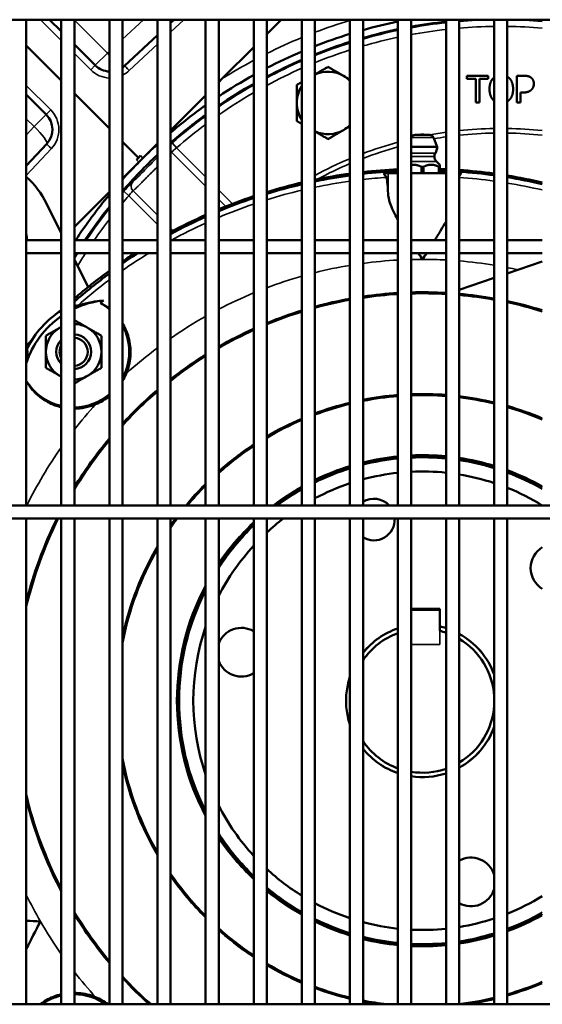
# Model space of a CAD drawing. Header units: inches. Extents: x 1 to 271, y 5 to 171.
# Tile 282 of 334: x 135.49 to 140.2, y 129.92 to 138.78. Entities that reach past the tile are written whole.
import ezdxf

# ---------------------------------------------------------------- set-up
doc = ezdxf.new("R2010")
doc.units = ezdxf.units.IN
doc.header["$LTSCALE"] = 8
doc.header["$MEASUREMENT"] = 0
doc.layers.add('Visible (ANSI)', color=7, linetype='Continuous', lineweight=50)
doc.layers.add('Visible Narrow (ANSI)', color=7, linetype='Continuous', lineweight=35)

msp = doc.modelspace()

# ---------------------------------------------------------------- linework, layer by layer
at = {"layer": 'Visible (ANSI)'}
for p, q in [((149.7038, 138.7787), (130.6702, 138.7787)), ((135.5521, 138.7787), (135.5521, 134.4086)), ((135.8671, 138.6744), (135.7628, 138.7787)), ((135.8671, 138.7787), (135.8671, 134.4086)), ((135.9852, 138.7787), (135.9852, 134.4086)), ((136.3002, 138.7787), (136.3002, 134.4086)), ((136.4183, 138.7787), (136.4183, 134.4086)), ((136.7332, 138.7787), (136.7332, 134.4086)), ((136.8827, 138.7787), (136.8513, 138.7495)), ((136.8513, 138.7787), (136.8513, 134.4086)), ((137.1663, 138.7787), (137.1663, 134.4086)), ((137.2844, 138.7787), (137.2844, 134.4086)), ((137.5994, 138.7787), (137.5994, 134.4086)), ((137.8473, 138.7787), (137.7175, 138.6489)), ((137.7175, 138.7787), (137.7175, 134.4086)), ((138.0324, 138.7787), (138.0324, 134.4086)), ((138.1506, 138.7787), (138.1506, 134.4086)), ((138.4655, 138.7787), (138.4655, 134.4086)), ((138.5836, 138.7787), (138.5836, 134.4086)), ((138.8986, 138.7787), (138.8986, 134.4086)), ((139.0167, 138.7787), (139.0167, 134.4086)), ((139.3317, 138.7787), (139.3317, 134.4086)), ((139.4498, 138.7787), (139.4498, 134.4086)), ((139.7647, 138.7787), (139.7647, 134.4086)), ((139.8828, 138.7787), (139.8828, 134.4086)), ((136.7332, 138.6394), (136.4374, 138.3635)), ((135.8671, 138.2325), (135.5521, 138.5474)), ((136.1734, 138.3681), (135.9852, 138.5563)), ((137.5994, 138.5307), (137.317, 138.2483)), ((137.317, 138.2483), (137.2844, 138.2158)), ((139.5189, 138.2746), (139.5189, 138.2462)), ((139.7118, 138.2746), (139.5189, 138.2746)), ((139.5189, 138.2462), (139.5994, 138.2462)), ((139.5994, 138.2462), (139.5994, 138.0346)), ((139.6313, 138.2462), (139.7118, 138.2462)), ((139.6313, 138.0346), (139.6313, 138.2462)), ((139.7118, 138.2462), (139.7118, 138.2746)), ((140.03, 138.2746), (139.9697, 138.2746)), ((139.9697, 138.2746), (139.9697, 138.0346)), ((135.5521, 138.1055), (135.7315, 137.9261)), ((136.3002, 137.7994), (135.9852, 138.1144)), ((140.0016, 138.0346), (140.0016, 138.1241)), ((140.0016, 138.1241), (140.0287, 138.1241)), ((137.1663, 138.0977), (136.8513, 137.7827)), ((139.5994, 138.0346), (139.6313, 138.0346)), ((139.9697, 138.0346), (140.0016, 138.0346)), ((135.7361, 137.6622), (135.5521, 137.4649)), ((136.5622, 137.5374), (136.4183, 137.6813)), ((136.7332, 137.6646), (136.5837, 137.5151)), ((139.0202, 137.7202), (139.0167, 137.7115)), ((139.0527, 137.7422), (139.1847, 137.7422)), ((139.2172, 137.7202), (139.2521, 137.6338)), ((139.2521, 137.6338), (139.0167, 137.6338)), ((136.5837, 137.5151), (136.4325, 137.3639)), ((136.5437, 137.5189), (136.5622, 137.5374)), ((136.5622, 137.5374), (136.5807, 137.5559)), ((139.2447, 137.5043), (139.2752, 137.4738)), ((138.8089, 137.3976), (138.7686, 137.3976)), ((138.8089, 137.3976), (138.8986, 137.3976)), ((139.0167, 137.3976), (139.3317, 137.3976)), ((139.1156, 137.4543), (139.1218, 137.4543)), ((139.2696, 137.4543), (139.2727, 137.4543)), ((139.2752, 137.4738), (139.2752, 137.4565)), ((139.2752, 137.3976), (139.2752, 137.4565)), ((139.4688, 137.3976), (139.4498, 137.3976)), ((136.4325, 137.3639), (136.4183, 137.3496)), ((136.3002, 137.2315), (135.9852, 136.9166)), ((135.8671, 136.8593), (135.7349, 137.1252)), ((135.8671, 136.7962), (135.5521, 136.7962)), ((136.3002, 136.7962), (135.9852, 136.7962)), ((136.7332, 136.7962), (136.4183, 136.7962)), ((137.1663, 136.7962), (136.8513, 136.7962)), ((137.5994, 136.7962), (137.2844, 136.7962)), ((138.0324, 136.7962), (137.7175, 136.7962)), ((138.4655, 136.7962), (138.1506, 136.7962)), ((138.8986, 136.7962), (138.5836, 136.7962)), ((139.3317, 136.7962), (139.0167, 136.7962)), ((139.7647, 136.7962), (139.4498, 136.7962)), ((140.1978, 136.7962), (139.8828, 136.7962)), ((135.8671, 136.6781), (135.5521, 136.6781)), ((136.3002, 136.6781), (135.9852, 136.6781)), ((136.1087, 136.3732), (135.9852, 136.6216)), ((136.7332, 136.6781), (136.4183, 136.6781)), ((137.1663, 136.6781), (136.8513, 136.6781)), ((137.5994, 136.6781), (137.2844, 136.6781)), ((138.0324, 136.6781), (137.7175, 136.6781)), ((138.4655, 136.6781), (138.1506, 136.6781)), ((138.8986, 136.6781), (138.5836, 136.6781)), ((139.3317, 136.6781), (139.0167, 136.6781)), ((139.7647, 136.6781), (139.4498, 136.6781)), ((140.1978, 136.6781), (139.8828, 136.6781)), ((139.8828, 136.4966), (140.1978, 136.6034)), ((139.4498, 136.3496), (139.7647, 136.4565)), ((149.3541, 134.4086), (130.6702, 134.4086)), ((149.3541, 134.2905), (130.6702, 134.2905)), ((135.5521, 134.2905), (135.5521, 129.9204)), ((135.8671, 134.2905), (135.8671, 129.9204)), ((135.9852, 134.2905), (135.9852, 129.9204)), ((136.3002, 134.2905), (136.3002, 129.9204)), ((136.4183, 134.2905), (136.4183, 129.9204)), ((136.7332, 134.2905), (136.7332, 129.9204)), ((136.8513, 134.2905), (136.8513, 129.9204)), ((137.1663, 134.2905), (137.1663, 129.9204)), ((137.2844, 134.2905), (137.2844, 129.9204)), ((137.5994, 134.2905), (137.5994, 129.9204)), ((137.7175, 134.2905), (137.7175, 129.9204)), ((138.0324, 134.2905), (138.0324, 129.9204)), ((138.1506, 134.2905), (138.1506, 129.9204)), ((138.4655, 134.2905), (138.4655, 129.9204)), ((138.5836, 134.2905), (138.5836, 129.9204)), ((138.8986, 134.2905), (138.8986, 129.9204)), ((139.0167, 134.2905), (139.0167, 129.9204)), ((139.3317, 134.2905), (139.3317, 129.9204)), ((139.4498, 134.2905), (139.4498, 129.9204)), ((139.7647, 134.2905), (139.7647, 129.9204)), ((139.8828, 134.2905), (139.8828, 129.9204)), ((139.2747, 133.4771), (139.0167, 133.4771)), ((139.2747, 133.4697), (139.0167, 133.4697)), ((139.2747, 133.4697), (139.2747, 133.4771)), ((139.2747, 133.2799), (139.2747, 133.4697)), ((167.5741, 129.9204), (130.6702, 129.9204))]:
    msp.add_line(p, q, dxfattribs=at)
for centre, radius, start, end in [((139.8223, 134.2766), 4.58, 101.63541, 105.69116), ((139.8233, 134.2766), 4.5115, 96.25618, 100.2991), ((139.8233, 134.2766), 4.5115, 93.69382, 94.74921), ((139.8233, 134.2766), 4.5115, 85.23836, 86.30618), ((139.8223, 134.2766), 4.58, 107.23192, 111.40813), ((139.8233, 134.2766), 4.5115, 101.82754, 105.94886), ((139.8233, 134.2766), 4.5115, 107.51521, 111.76321), ((139.8223, 134.2766), 4.58, 113.00411, 117.35909), ((136.3078, 138.5024), 0.19, 225, 267.69671), ((139.8233, 134.2766), 4.5115, 113.38773, 117.82445), ((136.3078, 138.5024), 0.19, 305.55215, 313), ((139.8223, 134.2766), 4.58, 119.03567, 123.65031), ((138.2683, 138.0296), 0.281, 60, 114.77182), ((139.8233, 134.2766), 4.5115, 119.53425, 124.24664), ((138.2683, 138.0296), 0.281, 45.42432, 60), ((138.2683, 138.0296), 0.281, 147.06909, 180), ((138.2683, 138.0296), 0.281, 180, 212.93091), ((135.5972, 137.7918), 0.19, 317, 45), ((139.8223, 134.2766), 4.58, 125.44429, 130.44213), ((139.8233, 134.2766), 4.5115, 126.08155, 131.20452), ((138.2683, 138.0296), 0.281, 245.22818, 300), ((138.2683, 138.0296), 0.281, 300, 314.57568), ((139.1187, 137.7002), 0.047, 63.29515, 116.70485), ((139.8223, 134.2766), 4.58, 132.41285, 138.00787), ((139.0527, 137.7071), 0.0351, 90, 158), ((139.1847, 137.7071), 0.0351, 22, 90), ((139.2887, 137.5482), 0.0622, 150.04857, 180), ((139.1192, 137.6459), 0.1334, 330.04857, 354.82342), ((139.8233, 134.2766), 4.5115, 133.22999, 139.00277), ((139.2887, 137.5482), 0.0622, 180, 225), ((139.1187, 132.6516), 4.7865, 97.84336, 101.66957), ((139.1187, 132.6516), 4.7865, 92.63584, 96.41849), ((139.1187, 132.6516), 4.7713, 92.64424, 96.43904), ((139.1187, 132.6516), 4.7865, 87.45008, 88.1267), ((139.1187, 132.6516), 4.7713, 87.44195, 88.12073), ((139.1187, 132.6516), 4.7865, 82.24327, 86.03394), ((139.1187, 132.6516), 4.7713, 82.21839, 86.02128), ((135.0069, 136.7634), 0.813, 26.42502, 47.88177), ((139.1187, 132.6516), 4.7865, 103.11715, 107.02235), ((139.1187, 132.6516), 4.7713, 97.86852, 101.70729), ((139.1187, 132.6516), 4.7865, 76.97096, 80.81382), ((139.1187, 132.6516), 4.7713, 76.9287, 80.78429), ((139.1187, 132.6516), 4.7713, 103.15971, 107.07827), ((139.8223, 134.2766), 4.58, 140.26641, 146.62293), ((139.1187, 132.6516), 4.7865, 108.507, 112.53343), ((139.1187, 132.6516), 4.7713, 108.56814, 112.60921), ((139.8233, 134.2766), 4.5115, 141.34498, 146.04799), ((139.1187, 132.6516), 4.7865, 114.07286, 118.27473), ((139.1187, 132.6516), 4.7713, 114.15447, 118.37301), ((135.0069, 136.7634), 0.5525, 3.40818, 9.29297), ((139.1187, 132.6516), 4.7865, 119.89259, 120.01338), ((135.0069, 136.7634), 0.5525, 350.70703, 351.12233), ((139.8233, 134.2766), 4.5115, 147.83776, 148.29156), ((139.1187, 132.6516), 4.7713, 122.44422, 124.47007), ((139.1187, 132.6516), 4.7865, 122.72946, 124.34519), ((139.1187, 132.6516), 4.7865, 126.07567, 130.8935), ((139.1187, 132.6516), 4.7655, 126.25959, 131.11223), ((136.3345, 135.4358), 0.8216, 96.04298, 115.1588), ((139.1187, 132.6516), 4.6054, 128.56006, 129.0188), ((139.1187, 132.6516), 3.675, 100.2381, 105.27444), ((139.1187, 132.6516), 3.675, 93.43389, 98.37204), ((139.1187, 132.6516), 3.675, 86.6781, 91.59061), ((139.1187, 132.6516), 3.675, 79.87548, 84.83153), ((139.1187, 132.6516), 3.675, 72.92457, 77.99911), ((136.3345, 135.4358), 0.8645, 122.72623, 153.42983), ((139.1187, 132.6516), 4.7865, 132.79137, 132.84735), ((135.9791, 135.7911), 0.5, 50.05763, 61.30288), ((139.1187, 132.6516), 3.675, 107.19241, 112.41331), ((136.3345, 135.4358), 0.8216, 124.67286, 162.22332), ((135.9791, 135.7911), 0.25, 120, 180), ((135.9791, 135.7911), 0.25, 116.63145, 120), ((135.9791, 135.7911), 0.25, 60, 88.61382), ((135.9791, 135.7911), 0.25, 0, 60), ((135.9791, 135.7911), 0.5, 331.43045, 28.56955), ((139.1187, 132.6516), 3.675, 114.42011, 119.9423), ((139.1187, 132.6516), 4.7865, 137.15265, 138.17049), ((135.9791, 135.7911), 0.1562, 135.82377, 224.17623), ((135.9791, 135.7911), 0.1562, 272.21823, 87.78177), ((135.9791, 135.7911), 0.1262, 272.7457, 87.2543), ((139.1187, 132.6516), 4.7655, 138.28784, 138.45299), ((135.9791, 135.7911), 0.1262, 152.57612, 207.42388), ((135.9791, 135.7911), 0.25, 180, 240), ((135.9791, 135.7911), 0.25, 300, 0), ((139.1187, 132.6516), 3.675, 122.09106, 128.0952), ((135.9791, 135.7911), 0.25, 240, 243.36855), ((135.9791, 135.7911), 0.25, 271.38618, 300), ((135.9791, 135.7911), 0.5122, 329.0127, 337.34035), ((135.9791, 135.7911), 0.5, 211.34548, 257.04857), ((139.1187, 132.6516), 3.675, 130.47444, 137.29136), ((135.9791, 135.7911), 0.5, 270.69304, 309.94237), ((135.9791, 135.7911), 0.5122, 292.65965, 308.80689), ((139.1187, 132.6516), 2.75, 94.59108, 101.2199), ((139.1187, 132.6516), 2.75, 85.55877, 92.12585), ((139.1187, 132.6516), 2.75, 76.41328, 83.08564), ((139.1187, 132.6516), 2.75, 103.74046, 110.61308), ((139.1187, 132.6516), 2.75, 66.89626, 73.86712), ((139.1187, 132.6516), 2.75, 113.26625, 120.6329), ((139.1187, 132.6516), 3.675, 140.08089, 148.5016), ((139.1187, 132.6516), 2.75, 123.53765, 131.83717), ((139.1187, 132.6516), 2.2, 95.74232, 104.07659), ((139.1187, 132.6516), 2.2, 84.44532, 92.65766), ((139.1187, 132.6516), 2.2, 72.92364, 81.34513), ((139.1187, 132.6516), 2.2, 107.27182, 116.10829), ((139.1187, 132.6516), 2.0625, 96.12657, 105.03644), ((139.1187, 132.6516), 2.0625, 84.07373, 92.83498), ((139.1187, 132.6516), 2.0625, 71.74646, 80.76326), ((139.1187, 132.6516), 2.2, 60.62679, 69.67576), ((139.1187, 132.6516), 2.75, 135.23207, 140.28784), ((139.1187, 132.6516), 2.2, 119.58772, 126.9973), ((139.1187, 132.6516), 2.0625, 108.4634, 117.99581), ((139.1187, 132.6516), 2.0625, 58.45311, 68.25428), ((138.6819, 134.2816), 0.1875, 42.66086, 121.6275), ((139.1187, 132.6516), 3.675, 153.5144, 166.0478), ((139.1187, 132.6516), 2.75, 143.41734, 145.53745), ((139.1187, 132.6516), 2.2, 133.67809, 146.48797), ((139.1187, 132.6516), 2.0625, 127.37849, 132.79527), ((138.6819, 134.2816), 0.1875, 238.3725, 2.73612), ((139.1187, 132.6516), 2.0625, 137.44651, 152.79225), ((140.3119, 133.8448), 0.219, 121.41517, 238.58483), ((139.1187, 132.6516), 2.75, 150.16312, 169.1054), ((139.1187, 132.6516), 2.2, 152.55533, 207.44467), ((139.1187, 132.6516), 0.6875, 71.95608, 76.88483), ((139.1187, 132.6516), 0.6874, 71.95268, 76.88241), ((139.1187, 132.6516), 2.0625, 161.19482, 198.80518), ((137.4887, 133.0883), 0.219, 59.64691, 158.88335), ((139.1187, 132.6516), 0.6875, 108.67353, 141.10517), ((139.1187, 132.6516), 0.6874, 108.67705, 141.11809), ((139.1187, 132.6516), 0.6474, 109.8781, 145.74491), ((139.1187, 132.6516), 0.6474, 70.79529, 76.05602), ((139.1187, 132.6516), 0.6875, 20.00425, 61.21379), ((139.1187, 132.6516), 0.6874, 19.97561, 61.20807), ((139.1187, 132.6516), 0.6474, 3.70603, 59.24359), ((137.4887, 133.0883), 0.219, 201.11665, 300.35309), ((139.1187, 132.6516), 0.6875, 161.82285, 198.17715), ((139.1187, 132.6516), 0.6874, 161.85461, 198.14539), ((139.1187, 132.6516), 0.6474, 300.75641, 356.29397), ((139.1187, 132.6516), 0.6874, 298.79193, 340.02439), ((139.1187, 132.6516), 0.6875, 298.78621, 339.99575), ((139.1187, 132.6516), 0.6474, 214.25509, 250.1219), ((139.1187, 132.6516), 0.6874, 218.88191, 251.32295), ((139.1187, 132.6516), 0.6875, 218.89483, 251.32647), ((139.1187, 132.6516), 2.75, 190.8946, 209.83688), ((139.1187, 132.6516), 0.6474, 260.93382, 289.20471), ((139.1187, 132.6516), 0.6874, 261.46546, 288.04732), ((139.1187, 132.6516), 0.6875, 261.46703, 288.04392), ((139.1187, 132.6516), 3.675, 193.9522, 207.77386), ((139.1187, 132.6516), 2.0625, 207.20775, 222.55349), ((139.1187, 132.6516), 2.2, 213.51203, 226.32191), ((139.5555, 131.0216), 0.219, 17.1485, 118.85749), ((139.1187, 132.6516), 2.0625, 227.20473, 238.21909), ((139.1187, 132.6516), 2.75, 214.46255, 224.76793), ((139.1187, 132.6516), 2.2, 230.4375, 240.41228), ((139.5555, 131.0216), 0.219, 241.14251, 342.8515), ((139.1187, 132.6516), 2.0625, 291.74572, 301.54689), ((139.1187, 132.6516), 2.0625, 242.00419, 251.5366), ((139.1187, 132.6516), 3.675, 211.4984, 219.91911), ((139.1187, 132.6516), 2.2, 243.89171, 252.72818), ((139.1187, 132.6516), 2.0625, 254.96356, 263.87343), ((139.1187, 132.6516), 2.0625, 279.23674, 288.25354), ((139.1187, 132.6516), 2.2, 290.32424, 299.37321), ((139.1187, 132.6516), 2.75, 228.16283, 236.46235), ((139.1187, 132.6516), 2.0625, 267.16502, 275.92627), ((139.1187, 132.6516), 2.2, 255.92341, 264.25768), ((139.1187, 132.6516), 2.2, 278.65487, 287.07636), ((139.1187, 132.6516), 2.2, 267.34234, 275.55468), ((139.1187, 132.6516), 2.75, 239.3671, 246.73375), ((139.1187, 132.6516), 3.675, 222.70864, 228.00166), ((139.1187, 132.6516), 2.75, 249.38692, 256.25954), ((139.1187, 132.6516), 2.75, 286.13288, 293.10374), ((135.9791, 129.512), 0.5, 102.95143, 125.22916), ((135.9791, 129.512), 0.5, 54.77084, 89.30696), ((135.9791, 129.512), 0.5122, 52.87877, 67.34035), ((139.1187, 132.6516), 2.75, 258.7801, 263.28379), ((139.1187, 132.6516), 2.75, 276.91436, 283.58672)]:
    msp.add_arc(centre, radius, start, end, dxfattribs=at)
msp.add_ellipse((138.7932, 136.6102), major_axis=(-0.0001, -0.7511), ratio=0.03485, start_param=2.49882, end_param=3.091615, dxfattribs=at)
for points, weights in [([(138.1506, 138.2861), (138.2053, 138.3177), (138.2683, 138.354)], [1.01065295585, 1.031546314, 1]), ([(138.2683, 138.354), (138.3436, 138.3106), (138.4088, 138.2729)], [1, 1.0379548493, 1]), ([(137.9873, 138.1918), (138.0107, 138.2053), (138.0324, 138.2179)], [1, 1.01149093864, 1.01602404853]), ([(137.9873, 138.0296), (137.9873, 138.1049), (137.9873, 138.1918)], [1, 1.0379548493, 1]), ([(138.4088, 138.2729), (138.4368, 138.2568), (138.4655, 138.2402)], [1, 1.01594389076, 1.01849251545]), ([(137.9873, 137.8673), (137.9873, 137.9543), (137.9873, 138.0296)], [1, 1.0379548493, 1]), ([(138.0324, 137.8413), (138.0107, 137.8538), (137.9873, 137.8673)], [1.01602404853, 1.01149093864, 1]), ([(138.2683, 137.7051), (138.2053, 137.7415), (138.1506, 137.7731)], [1, 1.031546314, 1.01065295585]), ([(138.4088, 137.7862), (138.3436, 137.7486), (138.2683, 137.7051)], [1, 1.0379548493, 1]), ([(138.4655, 137.819), (138.4368, 137.8024), (138.4088, 137.7862)], [1.01849251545, 1.01594389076, 1]), ([(139.0167, 137.4714), (139.0593, 137.4799), (139.106, 137.4565)], [1.3591098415, 1.39679413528, 1.29768802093]), ([(139.1314, 137.4565), (139.1969, 137.4894), (139.2624, 137.4565)], [1.29768802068, 1.44129490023, 1.29768802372]), ([(135.9852, 136.0763), (136.0486, 136.0397), (136.1041, 136.0076)], [1.66991234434, 1.787633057, 1.787633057]), ([(135.7291, 135.9355), (135.7961, 135.9741), (135.8541, 136.0076)], [1.65928677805, 1.787633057, 1.787633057]), ([(135.8541, 136.0076), (135.8606, 136.0114), (135.8671, 136.0151)], [1.787633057, 1.787633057, 1.78604009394]), ([(136.1041, 136.0076), (136.1622, 135.9741), (136.2291, 135.9355)], [1.787633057, 1.787633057, 1.65928677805]), ([(135.7291, 135.7911), (135.7291, 135.8581), (135.7291, 135.9355)], [1.787633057, 1.787633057, 1.65928677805]), ([(136.2291, 135.9355), (136.2291, 135.8581), (136.2291, 135.7911)], [1.65928677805, 1.787633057, 1.787633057]), ([(135.7291, 135.6468), (135.7291, 135.7241), (135.7291, 135.7911)], [1.65928677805, 1.787633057, 1.787633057]), ([(136.2291, 135.7911), (136.2291, 135.7241), (136.2291, 135.6468)], [1.787633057, 1.787633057, 1.65928677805]), ([(135.8541, 135.5746), (135.7961, 135.6081), (135.7291, 135.6468)], [1.787633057, 1.787633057, 1.65928677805]), ([(136.2291, 135.6468), (136.1622, 135.6081), (136.1041, 135.5746)], [1.65928677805, 1.787633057, 1.787633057]), ([(135.8671, 135.5672), (135.8606, 135.5709), (135.8541, 135.5746)], [1.78604009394, 1.787633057, 1.787633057]), ([(136.1041, 135.5746), (136.0486, 135.5425), (135.9852, 135.5059)], [1.787633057, 1.787633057, 1.66991234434])]:
    msp.add_rational_spline(points, weights, degree=2, dxfattribs=at)
for points, degree in [([(139.7513, 138.2472), (139.7375, 138.2307), (139.7225, 138.1848), (139.7225, 138.1546)], 2), ([(139.7647, 138.2598), (139.7575, 138.2542), (139.7513, 138.2472)], 2), ([(139.9059, 138.2472), (139.896, 138.2584), (139.8828, 138.266)], 2), ([(139.9347, 138.1546), (139.9347, 138.1846), (139.9196, 138.2313), (139.9059, 138.2472)], 2), ([(140.0929, 138.2597), (140.0814, 138.2676), (140.0514, 138.2746), (140.03, 138.2746)], 2), ([(140.1214, 138.2023), (140.1214, 138.2223), (140.1063, 138.2505), (140.0929, 138.2597)], 2), ([(140.1004, 138.149), (140.1104, 138.1587), (140.1214, 138.1867), (140.1214, 138.2023)], 2), ([(139.7225, 138.1546), (139.7225, 138.1251), (139.7373, 138.0782), (139.7511, 138.0622)], 2), ([(139.9059, 138.0622), (139.92, 138.0782), (139.9347, 138.1255), (139.9347, 138.1546)], 2), ([(140.0287, 138.1241), (140.0543, 138.1241), (140.088, 138.1367), (140.1004, 138.149)], 2), ([(139.7511, 138.0622), (139.7574, 138.0551), (139.7647, 138.0495)], 2), ([(139.8828, 138.0431), (139.8956, 138.0505), (139.9059, 138.0622)], 2), ([(138.7686, 137.3976), (138.7772, 137.3852), (138.7859, 137.3728), (138.7945, 137.3604)], 3), ([(139.4498, 137.3703), (139.4561, 137.3794), (139.4625, 137.3885), (139.4688, 137.3976)], 3), ([(135.9851, 136.2079), (135.9945, 136.2072), (136.0036, 136.2063), (136.0124, 136.2053)], 3), ([(136.3002, 136.1797), (136.2725, 136.2009), (136.245, 136.2173), (136.2192, 136.2297)], 3), ([(135.565, 135.7579), (135.5625, 135.7782), (135.5611, 135.7999), (135.5613, 135.8225)], 3)]:
    msp.add_open_spline(points, degree=degree, dxfattribs=at)
for points, knots in [([(139.2521, 137.6338), (139.2508, 137.6195), (139.2471, 137.6052), (139.2394, 137.5876), (139.2372, 137.5834), (139.2348, 137.5793)], [0, 0, 0, 0, 0.1098629, 0.1098629, 0.1460083, 0.1460083, 0.1460083, 0.1460083]), ([(139.1156, 137.4543), (139.1141, 137.4543), (139.1126, 137.4544), (139.1097, 137.455), (139.1083, 137.4554), (139.1067, 137.4562), (139.1063, 137.4563), (139.106, 137.4565)], [0.1009938, 0.1009938, 0.1009938, 0.1009938, 0.11238276, 0.11238276, 0.12377172, 0.12377172, 0.12704893, 0.12704893, 0.12704893, 0.12704893]), ([(139.1314, 137.4565), (139.1311, 137.4563), (139.1307, 137.4562), (139.1291, 137.4554), (139.1277, 137.455), (139.1248, 137.4544), (139.1233, 137.4543), (139.1218, 137.4543)], [0.07493866, 0.07493866, 0.07493866, 0.07493866, 0.07821587, 0.07821587, 0.08960483, 0.08960483, 0.1009938, 0.1009938, 0.1009938, 0.1009938]), ([(139.2696, 137.4543), (139.2688, 137.4543), (139.2679, 137.4544), (139.2658, 137.455), (139.2647, 137.4554), (139.2631, 137.4562), (139.2628, 137.4563), (139.2624, 137.4565)], [0.1009938, 0.1009938, 0.1009938, 0.1009938, 0.11238276, 0.11238276, 0.12377172, 0.12377172, 0.12704893, 0.12704893, 0.12704893, 0.12704893]), ([(139.2752, 137.4565), (139.2752, 137.4563), (139.2752, 137.4562), (139.275, 137.4554), (139.2748, 137.455), (139.274, 137.4544), (139.2734, 137.4543), (139.2727, 137.4543)], [0.07493866, 0.07493866, 0.07493866, 0.07493866, 0.07821587, 0.07821587, 0.08960483, 0.08960483, 0.1009938, 0.1009938, 0.1009938, 0.1009938]), ([(138.8089, 137.2114), (138.8091, 137.2068), (138.8095, 137.2021), (138.8143, 137.1613), (138.828, 137.121), (138.861, 137.0466), (138.8784, 137.0127), (138.8986, 136.9764)], [5.213298, 5.213298, 5.213298, 5.213298, 5.2816223, 5.2816223, 5.7944123, 5.7944123, 6.1720945, 6.1720945, 6.1720945, 6.1720945]), ([(139.2302, 136.7962), (139.2492, 136.8262), (139.2677, 136.8559), (139.302, 136.9124), (139.3175, 136.9385), (139.3317, 136.9636)], [0.5245456, 0.5245456, 0.5245456, 0.5245456, 0.8004255, 0.8004255, 1.0573089, 1.0573089, 1.0573089, 1.0573089]), ([(139.0829, 136.6781), (139.0947, 136.6599), (139.1065, 136.6416), (139.1184, 136.6231), (139.1185, 136.6228), (139.1187, 136.6226)], [7.1079433, 7.1079433, 7.1079433, 7.1079433, 7.2734082, 7.2734082, 7.2757118, 7.2757118, 7.2757118, 7.2757118]), ([(139.1187, 136.6226), (139.1189, 136.6228), (139.119, 136.6231), (139.1309, 136.6416), (139.1427, 136.6599), (139.1545, 136.6781)], [-0.0023035, -0.0023035, -0.0023035, -0.0023035, 0, 0, 0.1654649, 0.1654649, 0.1654649, 0.1654649]), ([(136.0124, 136.2053), (136.0132, 136.2052), (136.0149, 136.2054), (136.0228, 136.2073), (136.0318, 136.21), (136.0659, 136.2201), (136.1, 136.23), (136.1721, 136.2443), (136.2078, 136.2498), (136.248, 136.2528)], [-8.4533236, -8.4533236, -8.4533236, -8.4533236, -8.3591399, -8.3591399, -8.1587927, -8.1587927, -7.7609759, -7.7609759, -7.4698186, -7.4698186, -7.4698186, -7.4698186]), ([(136.4518, 135.5938), (136.4569, 135.6059), (136.4615, 135.6183), (136.482, 135.6806), (136.4906, 135.7325), (136.4915, 135.8373), (136.4836, 135.8886), (136.456, 135.9777), (136.4387, 136.0149), (136.4183, 136.0482)], [11.694519, 11.694519, 11.694519, 11.694519, 11.795649, 11.795649, 12.198959, 12.198959, 12.607673, 12.607673, 12.953897, 12.953897, 12.953897, 12.953897]), ([(135.5521, 135.7106), (135.5565, 135.7256), (135.5607, 135.7394), (135.5645, 135.7534), (135.5651, 135.7566), (135.565, 135.7579)], [-0.500047, -0.500047, -0.500047, -0.500047, -0.2463036, -0.2463036, -0.101529, -0.101529, -0.101529, -0.101529]), ([(135.5521, 135.5287), (135.5683, 135.4995), (135.5894, 135.4687), (135.651, 135.4013), (135.6942, 135.3658), (135.7842, 135.3179), (135.8241, 135.3025), (135.8671, 135.2925)], [8.560405, 8.560405, 8.560405, 8.560405, 8.9787, 8.9787, 9.497615, 9.497615, 9.852136, 9.852136, 9.852136, 9.852136]), ([(135.9852, 135.2793), (136.0163, 135.2795), (136.0476, 135.2826), (136.1122, 135.2953), (136.145, 135.3053), (136.1765, 135.3184)], [10.1650887, 10.1650887, 10.1650887, 10.1650887, 10.4085706, 10.4085706, 10.6717799, 10.6717799, 10.6717799, 10.6717799]), ([(135.6797, 130.6661), (135.6794, 130.6661), (135.6791, 130.6661), (135.6366, 130.6681), (135.5942, 130.6703), (135.5521, 130.6723)], [-0.0023035, -0.0023035, -0.0023035, -0.0023035, 0, 0, 0.3223843, 0.3223843, 0.3223843, 0.3223843]), ([(135.5521, 130.4206), (135.5944, 130.4991), (135.6367, 130.5826), (135.6794, 130.6655), (135.6796, 130.6658), (135.6797, 130.6661)], [6.564699, 6.564699, 6.564699, 6.564699, 7.2734082, 7.2734082, 7.2757118, 7.2757118, 7.2757118, 7.2757118]), ([(135.8671, 130.0107), (135.8557, 130.008), (135.8445, 130.005), (135.784, 129.9862), (135.7399, 129.9641), (135.6932, 129.9322), (135.6853, 129.9264), (135.6776, 129.9204)], [12.5140459, 12.5140459, 12.5140459, 12.5140459, 12.6076732, 12.6076732, 13.0267364, 13.0267364, 13.1170064, 13.1170064, 13.1170064, 13.1170064]), ([(136.1765, 129.9847), (136.1644, 129.9898), (136.152, 129.9944), (136.0897, 130.0149), (136.0378, 130.0234), (135.9856, 130.0239), (135.9854, 130.0239), (135.9852, 130.0239)], [11.6945193, 11.6945193, 11.6945193, 11.6945193, 11.7956486, 11.7956486, 12.1989595, 12.1989595, 12.200377, 12.200377, 12.200377, 12.200377])]:
    msp.add_open_spline(points, degree=3, knots=knots, dxfattribs=at)
at = {"layer": 'Visible Narrow (ANSI)'}
for p, q in [((135.6809, 138.7787), (135.8671, 138.5925)), ((136.2827, 138.4773), (135.9852, 138.7748)), ((136.4183, 138.6031), (136.6076, 138.7787)), ((136.5896, 138.762), (136.5896, 138.762)), ((136.8513, 138.6676), (136.9705, 138.7787)), ((136.4798, 138.3211), (136.7332, 138.5574)), ((135.9852, 138.4744), (136.1325, 138.3271)), ((136.2827, 138.4773), (136.1734, 138.3681)), ((136.2827, 138.4773), (136.3002, 138.4935)), ((136.1734, 138.3681), (136.1325, 138.3271)), ((135.7724, 137.9671), (135.5521, 138.1874)), ((135.7315, 137.9261), (135.6222, 137.8169)), ((135.7315, 137.9261), (135.7724, 137.9671)), ((135.5521, 137.887), (135.6222, 137.8169)), ((135.5521, 137.7413), (135.6222, 137.8169)), ((136.9047, 137.6253), (136.8653, 137.6705)), ((139.0202, 137.7202), (139.2172, 137.7202)), ((135.5521, 137.377), (135.7785, 137.6198)), ((136.8609, 137.5859), (137.1663, 137.2804)), ((137.1663, 137.3637), (136.9047, 137.6253)), ((139.2348, 137.5793), (139.0167, 137.5793)), ((136.5656, 137.497), (136.5437, 137.5189)), ((136.6026, 137.534), (136.5807, 137.5559)), ((139.0167, 137.5482), (139.2265, 137.5482)), ((139.0167, 137.5043), (139.2447, 137.5043)), ((138.8089, 137.2114), (138.8089, 137.3976)), ((139.106, 137.4565), (139.106, 137.3976)), ((139.1156, 137.3976), (139.1156, 137.4543)), ((139.1218, 137.4543), (139.1218, 137.3976)), ((139.1314, 137.3976), (139.1314, 137.4565)), ((139.2624, 137.4565), (139.2624, 137.3976)), ((139.2696, 137.3976), (139.2696, 137.4543)), ((139.2727, 137.4543), (139.2727, 137.3976)), ((136.4294, 137.2346), (136.4746, 137.1952)), ((136.7332, 137.0198), (136.514, 137.239)), ((137.408, 137.1219), (137.2844, 137.2456)), ((136.4746, 137.1952), (136.7332, 136.9365)), ((137.2844, 137.1623), (137.3482, 137.0986)), ((136.8739, 136.8791), (136.8513, 136.9017)), ((139.2747, 133.1577), (139.2747, 133.2799)), ((139.2747, 133.1577), (139.0167, 133.1577))]:
    msp.add_line(p, q, dxfattribs=at)
for centre, radius, start, end in [((139.8253, 134.2736), 4.7, 106.81645, 110.87434), ((139.8233, 134.2766), 4.5115, 96.2562, 100.29913), ((139.8233, 134.2766), 4.502, 96.26942, 100.32105), ((139.8233, 134.2766), 4.5115, 93.69142, 94.74922), ((139.8233, 134.2766), 4.502, 90.74539, 94.75924), ((139.8233, 134.2766), 4.502, 85.2283, 89.24219), ((139.8233, 134.2766), 4.5115, 85.23835, 86.30858), ((139.8233, 134.2766), 4.5115, 101.82757, 105.9489), ((139.8233, 134.2766), 4.502, 101.85283, 105.98337), ((139.8233, 134.2766), 4.4421, 96.3544, 100.46193), ((139.8233, 134.2766), 4.4421, 90.75545, 94.82364), ((139.8233, 134.2766), 4.4421, 85.16373, 89.23196), ((139.8253, 134.2736), 4.7, 112.42349, 116.64507), ((139.8233, 134.2766), 4.5115, 107.51526, 111.76328), ((139.8233, 134.2766), 4.502, 107.55333, 111.81144), ((139.8233, 134.2766), 4.4421, 102.01521, 106.20503), ((139.8233, 134.2766), 4.4421, 107.79815, 112.12131), ((139.8253, 134.2736), 4.7, 118.26772, 122.25437), ((139.8233, 134.2766), 4.5115, 113.3878, 117.82453), ((139.8233, 134.2766), 4.502, 113.43997, 117.88821), ((136.3093, 138.5039), 0.25, 225, 267.91017), ((136.3093, 138.5039), 0.25, 295.84733, 313), ((139.8233, 134.2766), 4.4421, 113.77574, 118.2983), ((139.8233, 134.2766), 4.5115, 119.53434, 124.24675), ((139.8233, 134.2766), 4.502, 119.6027, 124.3289), ((139.8233, 134.2766), 4.4421, 120.04309, 124.85875), ((135.5957, 137.7903), 0.25, 317, 45), ((139.8233, 134.2766), 4.5115, 126.08167, 131.20466), ((139.8233, 134.2766), 4.502, 126.16961, 131.07401), ((139.8233, 134.2766), 4.4421, 126.73712, 131.07401), ((139.8233, 134.2766), 3.5237, 98.02029, 100.42025), ((139.8233, 134.2766), 3.5237, 90.95236, 96.08506), ((139.8233, 134.2766), 3.4827, 90.96357, 96.15695), ((139.8233, 134.2766), 3.5237, 83.89898, 89.03178), ((139.8233, 134.2766), 3.4827, 83.82691, 89.02038), ((139.8233, 134.2766), 3.5237, 105.21409, 110.59809), ((139.8233, 134.2766), 3.4827, 98.11531, 99.9333), ((139.8233, 134.2766), 3.4827, 105.39755, 110.85172), ((139.8233, 134.2766), 4.5115, 133.23014, 139.00295), ((139.8233, 134.2766), 3.5237, 112.66419, 118.34067), ((139.8233, 134.2766), 3.4827, 112.94604, 118.26993), ((139.1187, 132.6516), 4.72, 97.95463, 101.83642), ((139.1187, 132.6516), 4.72, 93.93837, 96.50935), ((139.1187, 132.6516), 4.72, 82.13325, 85.97795), ((139.1187, 132.6516), 4.72, 76.78401, 80.6832), ((139.8233, 134.2766), 4.502, 138.92599, 139.14191), ((139.1187, 132.6516), 4.72, 103.30541, 107.26977), ((139.8233, 134.2766), 4.4421, 138.92599, 140.04436), ((139.8233, 134.2766), 4.5115, 141.34517, 146.04789), ((139.8233, 134.2766), 4.502, 141.49622, 145.96664), ((139.1187, 132.6516), 4.72, 108.77754, 112.8689), ((139.8233, 134.2766), 4.4421, 142.47907, 145.44267), ((139.1187, 132.6516), 4.72, 114.43416, 118.58437), ((139.8233, 134.2766), 4.5115, 147.83766, 148.29181), ((139.8233, 134.2766), 4.502, 147.76178, 148.48758), ((139.8233, 134.2766), 4.4421, 147.27268, 149.02853), ((139.1187, 132.6516), 4.72, 121.45063, 124.89886), ((139.1187, 132.6516), 3.971, 93.17765, 97.744), ((139.1187, 132.6516), 3.971, 90, 91.47202), ((139.1187, 132.6516), 3.971, 86.92596, 90), ((139.1187, 132.6516), 3.971, 80.63724, 85.21772), ((139.1187, 132.6516), 3.971, 99.46763, 104.11126), ((139.1187, 132.6516), 3.971, 77.51244, 78.90549), ((139.1187, 132.6516), 4.72, 126.66627, 131.15707), ((139.1187, 132.6516), 3.971, 105.87555, 110.66259), ((139.1187, 132.6516), 3.971, 112.49527, 117.51122), ((139.1187, 132.6516), 3.6625, 100.27342, 105.32785), ((139.1187, 132.6516), 3.6625, 93.44562, 98.40082), ((139.1187, 132.6516), 3.6625, 86.66675, 91.59604), ((139.1187, 132.6516), 3.6625, 79.84056, 84.81384), ((139.1187, 132.6516), 3.6625, 72.86449, 77.95754), ((139.1187, 132.6516), 3.971, 119.45011, 124.81865), ((139.1187, 132.6516), 3.6625, 107.25293, 112.49399), ((139.1187, 132.6516), 3.6625, 114.50892, 120.055), ((139.1187, 132.6516), 3.971, 126.92177, 132.18964), ((139.1187, 132.6516), 4.72, 138.84293, 139.08091), ((139.1187, 132.6516), 3.6625, 122.21377, 128.24867), ((139.1187, 132.6516), 3.6625, 130.64151, 137.50364), ((139.1187, 132.6516), 2.7625, 94.57027, 101.16847), ((139.1187, 132.6516), 2.7625, 85.57891, 92.11623), ((139.1187, 132.6516), 2.7625, 76.47593, 83.11708), ((139.1187, 132.6516), 3.971, 137.81036, 142.10126), ((139.1187, 132.6516), 2.7625, 103.67707, 110.51559), ((139.1187, 132.6516), 2.7625, 67.00682, 73.9421), ((139.1187, 132.6516), 2.7625, 113.15483, 120.4795), ((139.1187, 132.6516), 3.971, 144.96892, 153.73822), ((139.1187, 132.6516), 3.6625, 140.31518, 148.8222), ((139.1187, 132.6516), 2.7625, 123.36597, 131.60548), ((139.1187, 132.6516), 2.2125, 95.70977, 103.99543), ((139.1187, 132.6516), 2.1875, 95.77525, 104.1587), ((139.1187, 132.6516), 2.2125, 84.4768, 92.64264), ((139.1187, 132.6516), 2.1875, 84.41348, 92.67286), ((139.1187, 132.6516), 2.2125, 73.02305, 81.3944), ((139.1187, 132.6516), 2.2125, 107.17119, 115.94976), ((139.1187, 132.6516), 2.1875, 107.37364, 116.26885), ((139.1187, 132.6516), 2.1875, 72.82303, 81.2953), ((139.1187, 132.6516), 2.2125, 60.80882, 69.79561), ((139.1187, 132.6516), 2.1875, 60.44234, 69.55444), ((139.1187, 132.6516), 2.7625, 134.97131, 140.50284), ((139.1187, 132.6516), 2.2125, 119.40409, 127.4248), ((139.1187, 132.6516), 2.1875, 119.7738, 126.56056), ((139.1187, 132.6516), 3.6625, 153.41692, 166.85798), ((139.1187, 132.6516), 2.7625, 143.60952, 145.16149), ((139.1187, 132.6516), 2.2125, 133.36978, 146.00223), ((139.1187, 132.6516), 2.1875, 133.99155, 146.98567), ((139.1187, 132.6516), 2.7625, 149.71417, 167.83185), ((139.1187, 132.6516), 2.2125, 151.93842, 208.06158), ((139.1187, 132.6516), 2.1875, 153.19259, 206.80741), ((139.1187, 132.6516), 2.7625, 192.16815, 210.28583), ((139.1187, 132.6516), 3.6625, 193.14202, 207.40025), ((139.1187, 132.6516), 2.1875, 213.01433, 226.00845), ((139.1187, 132.6516), 2.2125, 213.99777, 226.63022), ((139.1187, 132.6516), 2.7625, 214.83851, 225.02869), ((139.1187, 132.6516), 2.1875, 230.16648, 240.2262), ((139.1187, 132.6516), 2.2125, 230.70443, 240.59591), ((139.1187, 132.6516), 3.971, 206.08328, 210), ((139.1187, 132.6516), 3.6625, 211.1778, 219.68482), ((139.1187, 132.6516), 2.1875, 290.44556, 299.55766), ((139.1187, 132.6516), 3.971, 210, 215.03108), ((139.1187, 132.6516), 2.1875, 243.73115, 252.62636), ((139.1187, 132.6516), 2.2125, 244.05024, 252.82881), ((139.1187, 132.6516), 2.2125, 290.20439, 299.19118), ((139.1187, 132.6516), 2.7625, 228.39452, 236.63403), ((139.1187, 132.6516), 2.1875, 255.8413, 264.22475), ((139.1187, 132.6516), 2.2125, 256.00457, 264.29023), ((139.1187, 132.6516), 2.1875, 278.7047, 287.17697), ((139.1187, 132.6516), 2.2125, 278.6056, 286.97695), ((139.1187, 132.6516), 2.1875, 267.32714, 275.58652), ((139.1187, 132.6516), 2.2125, 267.35736, 275.5232), ((139.1187, 132.6516), 2.7625, 239.5205, 246.84517), ((139.1187, 132.6516), 3.971, 217.89874, 222.18964), ((139.1187, 132.6516), 3.6625, 222.49636, 228.21931), ((139.1187, 132.6516), 2.7625, 249.48441, 256.32293), ((139.1187, 132.6516), 2.7625, 286.0579, 292.99318), ((139.1187, 132.6516), 2.7625, 278.64305, 283.52407), ((139.1187, 132.6516), 2.7625, 258.83153, 261.35695)]:
    msp.add_arc(centre, radius, start, end, dxfattribs=at)
for centre, major_axis, ratio, start_param, end_param in [((136.3078, 138.5024), (0.1296, -0.139), 0.186693, 4.718908, 4.852167), ((136.3078, 138.5024), (0.1296, -0.139), 0.186693, 5.899878, 6.283185), ((136.4783, 138.3196), (-0.0409, 0.0439), 0.034878, 4.713607, 6.283185), ((135.5972, 137.7918), (0.139, -0.1296), 0.186693, 0, 1.564277), ((135.78, 137.6213), (-0.0439, 0.0409), 0.034878, 0, 1.569578), ((136.8192, 137.5442), (0.0477, -0.0364), 0.980755, 1.439029, 1.64377), ((136.3475, 137.4414), (0.0887, -0.0808), 0.001629, 5.993745, 6.283185), ((136.5556, 137.2806), (-0.0364, 0.0477), 0.980755, 0.179717, 1.702563)]:
    msp.add_ellipse(centre, major_axis=major_axis, ratio=ratio, start_param=start_param, end_param=end_param, dxfattribs=at)
msp.add_open_spline([(136.8653, 137.6705), (136.8606, 137.6664), (136.8559, 137.6623), (136.8513, 137.6582)], degree=3, dxfattribs=at)
for points, knots in [([(136.8513, 137.5752), (136.8544, 137.5785), (136.8569, 137.5812), (136.8596, 137.5843), (136.8603, 137.5851), (136.8609, 137.5859)], [-0.09532255, -0.09532255, -0.09532255, -0.09532255, -0.02745046, -0.02745046, 0, 0, 0, 0]), ([(136.8609, 137.5859), (136.8614, 137.5868), (136.8625, 137.5881), (136.8656, 137.5916), (136.8677, 137.5937), (136.8727, 137.5986), (136.8755, 137.6012), (136.882, 137.6069), (136.8855, 137.6099), (136.8931, 137.6162), (136.8971, 137.6194), (136.9023, 137.6235), (136.9035, 137.6244), (136.9047, 137.6253)], [-0.4196411, -0.4196411, -0.4196411, -0.4196411, -0.3391516, -0.3391516, -0.2585487, -0.2585487, -0.1798462, -0.1798462, -0.1011778, -0.1011778, -0.022492, -0.022492, 0, 0, 0, 0]), ([(136.7332, 137.5408), (136.7296, 137.5372), (136.6973, 137.5048), (136.6163, 137.4244), (136.5368, 137.3439), (136.5154, 137.3242), (136.5115, 137.3212)], [0.3286825, 0.3286825, 0.3286825, 0.3286825, 0.37947, 0.75894, 1.1384101, 1.3281451, 1.3281451, 1.3281451, 1.3281451]), ([(136.514, 137.239), (136.5163, 137.2408), (136.5194, 137.2436), (136.5274, 137.251), (136.5323, 137.2557), (136.539, 137.2622), (136.5401, 137.2633), (136.5473, 137.2703), (136.5541, 137.277), (136.569, 137.2918), (136.5772, 137.3), (136.5946, 137.3174), (136.6039, 137.3267), (136.6233, 137.3462), (136.6334, 137.3563), (136.6471, 137.37), (136.6504, 137.3734), (136.6642, 137.3872), (136.6748, 137.3977), (136.6959, 137.4189), (136.7066, 137.4295), (136.7225, 137.4454), (136.7279, 137.4508), (136.7332, 137.4561)], [-1.3281451, -1.3281451, -1.3281451, -1.3281451, -1.2417227, -1.2417227, -1.1552646, -1.1552646, -1.1384101, -1.1384101, -1.0506448, -1.0506448, -0.9628989, -0.9628989, -0.875172, -0.875172, -0.787331, -0.787331, -0.75894, -0.75894, -0.6721181, -0.6721181, -0.5853833, -0.5853833, -0.5403186, -0.5403186, -0.5403186, -0.5403186]), ([(136.5115, 137.3212), (136.5078, 137.3184), (136.4879, 137.2994), (136.4503, 137.2586), (136.4294, 137.2346)], [0, 0, 0, 0, 0.1798462, 0.4196411, 0.4196411, 0.4196411, 0.4196411]), ([(136.4746, 137.1952), (136.4842, 137.2078), (136.5019, 137.2287), (136.512, 137.2378), (136.514, 137.239)], [-0.4196411, -0.4196411, -0.4196411, -0.4196411, -0.1798462, 0, 0, 0, 0])]:
    msp.add_open_spline(points, degree=3, knots=knots, dxfattribs=at)

doc.saveas('drawing.dxf')
